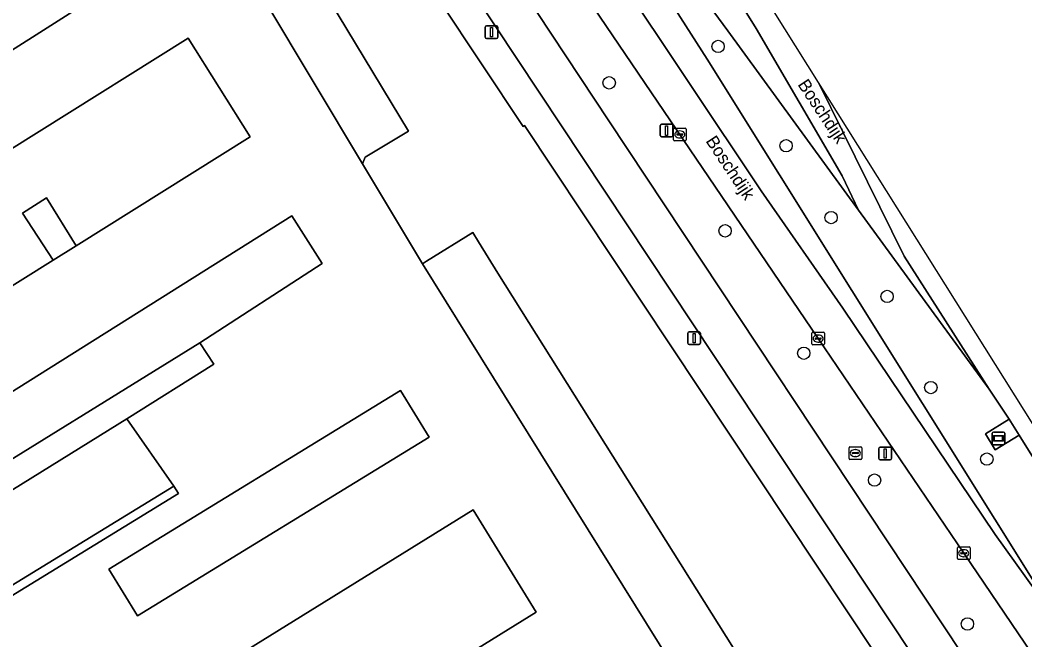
# Model space of a CAD drawing. Extents: x 159279 to 160377, y 384531 to 385888.
# Drawn here: x 159659.3 to 159738.8, y 385751.1 to 385800.1 of the extents above; entities that cross this region are included whole.
import ezdxf

# ---------------------------------------------------------------- set-up
doc = ezdxf.new("R2010")
doc.units = 0
for name, color, linetype in [('IMGEO_Berm_groen', 7, 'Continuous'), ('IMGEO_Boom', 7, 'Continuous'), ('IMGEO_Fietspad_gesloten', 7, 'Continuous'), ('IMGEO_Groenvoorziening', 7, 'Continuous'), ('IMGEO_Kolk', 7, 'Continuous'), ('IMGEO_Lichtmast', 7, 'Continuous'), ('IMGEO_Muur', 7, 'Continuous'), ('IMGEO_Openbare_ruimte_label', 7, 'Continuous'), ('IMGEO_Parkeervlak_open', 7, 'Continuous'), ('IMGEO_Reclamebord', 7, 'Continuous'), ('IMGEO_Rijbaan_lokaal_gesloten', 7, 'Continuous'), ('IMGEO_Rijbaan_lokaal_open', 7, 'Continuous'), ('IMGEO_Rijbaan_regionaal_gesloten', 7, 'Continuous'), ('IMGEO_Rioolput', 7, 'Continuous'), ('IMGEO_Terreindeel_open', 7, 'Continuous'), ('IMGEO_Voetpad_open', 7, 'Continuous')]:
    doc.layers.add(name, color=color, linetype=linetype)

msp = doc.modelspace()

# ---------------------------------------------------------------- linework, layer by layer
at = {"layer": 'IMGEO_Berm_groen'}
for points in [[(159738.322, 385767.278), (159736.444, 385766.128), (159735.66, 385767.382), (159737.528, 385768.544), (159737.075, 385769.267), (159735.956, 385770.912), (159725.619, 385785.083), (159715.282, 385799.254), (159712.332, 385803.29), (159707.799, 385809.962), (159705.058, 385814.223), (159676.54, 385859.719)], [(159674.645, 385858.209), (159702.65, 385814.271), (159713.651, 385797.011), (159742.112, 385751.474), (159743.033, 385750), (159743.428, 385749.368), (159744.241, 385748.077), (159744.831, 385747.252), (159749.855, 385739.794), (159750.913, 385738.062), (159768.896, 385709.323), (159778.941, 385693.229), (159793.539, 385669.839), (159797.627, 385672.389), (159783.004, 385695.767), (159773.122, 385711.566), (159749.122, 385750), (159741.174, 385762.728), (159738.322, 385767.278)], [(159722.433, 385774.919), (159701.096, 385806.426), (159690.712, 385821.808), (159679.722, 385837.993), (159669.916, 385852.514), (159669.303, 385853.417)], [(159687.413, 385818.912), (159696.373, 385806.344), (159699.097, 385802.447), (159705.884, 385792.137), (159733.796, 385750), (159741.394, 385738.529), (159749.346, 385725.761), (159772.286, 385689.072), (159776.137, 385682.914), (159777.721, 385683.906), (159777.482, 385684.401), (159767.196, 385706.167), (159766.847, 385706.879), (159766.188, 385707.929), (159755.331, 385725.309), (159747.142, 385738.443), (159744.886, 385741.795), (159739.326, 385750), (159733.946, 385757.94), (159722.433, 385774.919)]]:
    msp.add_lwpolyline(points, dxfattribs=at)
at = {"layer": 'IMGEO_Boom'}
for centre in [(159714.527, 385798.026), (159705.911, 385795.148), (159719.899, 385790.173), (159723.461, 385784.486), (159715.074, 385783.442), (159727.891, 385778.252), (159721.297, 385773.761), (159731.345, 385771.045), (159735.772, 385765.389), (159726.896, 385763.724), (159734.241, 385752.342)]:
    msp.add_circle(centre, 0.489, dxfattribs=at)
at = {"layer": 'IMGEO_Fietspad_gesloten'}
for points in [[(159776.137, 385682.914), (159772.286, 385689.072), (159749.346, 385725.761), (159741.394, 385738.529), (159733.796, 385750), (159705.884, 385792.137), (159699.097, 385802.447), (159696.373, 385806.344), (159687.413, 385818.912)], [(159683.485, 385818.555), (159695.188, 385802.278), (159729.815, 385750), (159737.215, 385738.828), (159738.844, 385736.282), (159769.444, 385687.297), (159773.292, 385681.136), (159801.995, 385635.214), (159838.479, 385576.785), (159874.063, 385519.7), (159876.93, 385521.556), (159841.351, 385578.498), (159804.978, 385636.776), (159794.348, 385653.769), (159776.137, 385682.914)]]:
    msp.add_lwpolyline(points, dxfattribs=at)
at = {"layer": 'IMGEO_Groenvoorziening'}
for points in [[(159699.223, 385791.775), (159699.101, 385791.701), (159692.521, 385801.611), (159692.652, 385801.706), (159682.134, 385816.347), (159679.934, 385819.207), (159680.036, 385819.294), (159660.88, 385840.92), (159654.797, 385840.882), (159649.953, 385840.851), (159644.349, 385834.461), (159643.404, 385833.358), (159634.208, 385822.567), (159626.684, 385813.536), (159618.797, 385803.761), (159614.311, 385798.07), (159612.642, 385795.389), (159622.991, 385786.902), (159625.455, 385784.808), (159626.718, 385783.067), (159628.203, 385781.012), (159643.254, 385756.554)], [(159676.111, 385814.423), (159690.056, 385791.33), (159686.627, 385789.26), (159686.422, 385788.742), (159691.156, 385780.837), (159691.475, 385781.034), (159695.143, 385783.296), (159695.583, 385782.582), (159697.116, 385780.097), (159773.197, 385658.971), (159774.456, 385659.758), (159781.584, 385664.207), (159771.593, 385680.211), (159767.806, 385686.274), (159749.261, 385715.962), (159749.138, 385715.904), (159744.035, 385724.049), (159743.914, 385723.996), (159738.791, 385732.214), (159738.636, 385732.144), (159735.797, 385736.646), (159726.938, 385750), (159699.223, 385791.775)]]:
    msp.add_lwpolyline(points, dxfattribs=at)
for points in [[(159661.944, 385781.116), (159663.782, 385782.267), (159661.411, 385786.053), (159659.531, 385784.833)], [(159667.773, 385768.57), (159674.647, 385772.904), (159673.557, 385774.582), (159653.671, 385762.295), (159650.024, 385760.041), (159651.134, 385758.25)]]:
    msp.add_lwpolyline(points, close=True, dxfattribs=at)
at = {"layer": 'IMGEO_Kolk'}
for p, q in [((159710.999, 385790.638), (159710.999, 385791.49)), ((159711.074, 385791.564), (159711.926, 385791.564)), ((159711.258, 385791.058), (159711.258, 385791.07)), ((159711.696, 385791.021), (159711.298, 385791.021)), ((159711.301, 385791.107), (159711.699, 385791.107)), ((159711.487, 385791.344), (159711.512, 385791.344)), ((159711.742, 385791.07), (159711.742, 385791.058)), ((159712, 385791.49), (159712, 385790.638)), ((159711.926, 385790.564), (159711.074, 385790.564)), ((159711.51, 385790.784), (159711.485, 385790.784)), ((159721.931, 385774.492), (159721.931, 385775.344)), ((159722.006, 385775.418), (159722.858, 385775.418)), ((159722.419, 385775.198), (159722.444, 385775.198)), ((159722.932, 385775.344), (159722.932, 385774.492)), ((159722.858, 385774.418), (159722.006, 385774.418)), ((159722.19, 385774.912), (159722.19, 385774.924)), ((159722.628, 385774.875), (159722.23, 385774.875)), ((159722.233, 385774.961), (159722.631, 385774.961)), ((159722.442, 385774.638), (159722.417, 385774.638)), ((159722.674, 385774.924), (159722.674, 385774.912)), ((159733.444, 385757.513), (159733.444, 385758.365)), ((159733.519, 385758.439), (159734.371, 385758.439)), ((159734.445, 385758.365), (159734.445, 385757.513)), ((159733.703, 385757.933), (159733.703, 385757.945)), ((159734.141, 385757.896), (159733.743, 385757.896)), ((159733.746, 385757.982), (159734.144, 385757.982)), ((159733.955, 385757.659), (159733.93, 385757.659)), ((159733.932, 385758.219), (159733.957, 385758.219)), ((159734.187, 385757.945), (159734.187, 385757.933)), ((159734.371, 385757.439), (159733.519, 385757.439))]:
    msp.add_line(p, q, dxfattribs=at)
for points in [[(159710.999, 385790.638), (159710.999, 385791.49)], [(159711.074, 385791.564), (159711.926, 385791.564)], [(159712, 385791.49), (159712, 385790.638)], [(159711.926, 385790.564), (159711.074, 385790.564)], [(159721.931, 385774.492), (159721.931, 385775.344)], [(159722.006, 385775.418), (159722.858, 385775.418)], [(159722.932, 385775.344), (159722.932, 385774.492)], [(159722.858, 385774.418), (159722.006, 385774.418)], [(159733.444, 385757.513), (159733.444, 385758.365)], [(159733.519, 385758.439), (159734.371, 385758.439)], [(159734.445, 385758.365), (159734.445, 385757.513)], [(159734.371, 385757.439), (159733.519, 385757.439)]]:
    msp.add_lwpolyline(points, dxfattribs=at)
for centre, radius, start, end in [((159711.076, 385791.488), 0.0765, 91.55205, 178.44795), ((159711.076, 385791.488), 0.0765, 91.55205, 178.44795), ((159711.298, 385791.067), 0.0403, 85.87752, 175.75265), ((159711.295, 385791.057), 0.0366, 178.93798, 274.71019), ((159711.699, 385791.064), 0.043, 264.86636, 352.45326), ((159711.703, 385791.069), 0.0386, 1.73085, 96.63898), ((159711.924, 385791.488), 0.0765, 1.55205, 88.44795), ((159711.924, 385791.488), 0.0765, 1.55205, 88.44795), ((159711.076, 385790.64), 0.0765, 181.55205, 268.44795), ((159711.076, 385790.64), 0.0765, 181.55205, 268.44795), ((159711.924, 385790.64), 0.0765, 271.55205, 358.44795), ((159711.924, 385790.64), 0.0765, 271.55205, 358.44795), ((159722.008, 385775.342), 0.0765, 91.55205, 178.44795), ((159722.008, 385775.342), 0.0765, 91.55205, 178.44795), ((159722.635, 385774.923), 0.0386, 1.73085, 96.63898), ((159722.856, 385775.342), 0.0765, 1.55205, 88.44795), ((159722.856, 385775.342), 0.0765, 1.55205, 88.44795), ((159722.008, 385774.494), 0.0765, 181.55205, 268.44795), ((159722.008, 385774.494), 0.0765, 181.55205, 268.44795), ((159722.23, 385774.921), 0.0403, 85.87752, 175.75265), ((159722.227, 385774.911), 0.0366, 178.93798, 274.71019), ((159722.631, 385774.918), 0.043, 264.86636, 352.45326), ((159722.856, 385774.494), 0.0765, 271.55205, 358.44795), ((159722.856, 385774.494), 0.0765, 271.55205, 358.44795), ((159733.521, 385758.363), 0.0765, 91.55205, 178.44795), ((159733.521, 385758.363), 0.0765, 91.55205, 178.44795), ((159734.369, 385758.363), 0.0765, 1.55205, 88.44795), ((159734.369, 385758.363), 0.0765, 1.55205, 88.44795), ((159733.521, 385757.515), 0.0765, 181.55205, 268.44795), ((159733.521, 385757.515), 0.0765, 181.55205, 268.44795), ((159733.743, 385757.942), 0.0403, 85.87752, 175.75265), ((159733.74, 385757.932), 0.0366, 178.93798, 274.71019), ((159734.144, 385757.939), 0.043, 264.86636, 352.45326), ((159734.148, 385757.944), 0.0386, 1.73085, 96.63898), ((159734.369, 385757.515), 0.0765, 271.55205, 358.44795), ((159734.369, 385757.515), 0.0765, 271.55205, 358.44795)]:
    msp.add_arc(centre, radius, start, end, dxfattribs=at)
for centre, major_axis, ratio, start_param, end_param in [((159711.486, 385791.064), (-0.387, 0.002), 0.722429, 4.712389, 7.853982), ((159711.511, 385791.064), (-0.39, 0.002), 0.717154, 1.570796, 4.712389), ((159722.418, 385774.918), (-0.387, 0.002), 0.722429, 4.712389, 7.853982), ((159722.443, 385774.918), (-0.39, 0.002), 0.717154, 1.570796, 4.712389), ((159733.931, 385757.939), (-0.387, 0.002), 0.722429, 4.712389, 7.853982), ((159733.956, 385757.939), (-0.39, 0.002), 0.717154, 1.570796, 4.712389)]:
    msp.add_ellipse(centre, major_axis=major_axis, ratio=ratio, start_param=start_param, end_param=end_param, dxfattribs=at)
at = {"layer": 'IMGEO_Lichtmast'}
for p, q in [((159696.213, 385799.649), (159697.003, 385799.649)), ((159697.003, 385799.649), (159696.213, 385799.649)), ((159696.113, 385798.749), (159696.113, 385799.549)), ((159696.113, 385799.549), (159696.113, 385798.749)), ((159697.103, 385799.549), (159697.103, 385798.749)), ((159697.103, 385798.749), (159697.103, 385799.549)), ((159697.003, 385798.649), (159696.213, 385798.649)), ((159696.213, 385798.649), (159697.003, 385798.649)), ((159709.955, 385790.969), (159709.955, 385791.769)), ((159709.955, 385791.769), (159709.955, 385790.969)), ((159710.055, 385791.869), (159710.845, 385791.869)), ((159710.845, 385791.869), (159710.055, 385791.869)), ((159710.945, 385791.769), (159710.945, 385790.969)), ((159710.945, 385790.969), (159710.945, 385791.769)), ((159710.845, 385790.869), (159710.055, 385790.869)), ((159710.055, 385790.869), (159710.845, 385790.869)), ((159712.132, 385774.549), (159712.132, 385775.349)), ((159712.132, 385775.349), (159712.132, 385774.549)), ((159712.232, 385775.449), (159713.022, 385775.449)), ((159713.022, 385775.449), (159712.232, 385775.449)), ((159713.122, 385775.349), (159713.122, 385774.549)), ((159713.122, 385774.549), (159713.122, 385775.349)), ((159713.022, 385774.449), (159712.232, 385774.449)), ((159712.232, 385774.449), (159713.022, 385774.449)), ((159727.24, 385765.423), (159727.24, 385766.223)), ((159727.24, 385766.223), (159727.24, 385765.423)), ((159727.34, 385766.323), (159728.13, 385766.323)), ((159728.13, 385766.323), (159727.34, 385766.323)), ((159728.23, 385766.223), (159728.23, 385765.423)), ((159728.23, 385765.423), (159728.23, 385766.223)), ((159728.13, 385765.323), (159727.34, 385765.323)), ((159727.34, 385765.323), (159728.13, 385765.323))]:
    msp.add_line(p, q, dxfattribs=at)
for points in [[(159696.533, 385799.524), (159696.683, 385799.524), (159696.683, 385798.774), (159696.533, 385798.774), (159696.533, 385799.524)], [(159710.375, 385791.744), (159710.525, 385791.744), (159710.525, 385790.994), (159710.375, 385790.994), (159710.375, 385791.744)], [(159712.552, 385775.324), (159712.702, 385775.324), (159712.702, 385774.574), (159712.552, 385774.574), (159712.552, 385775.324)], [(159727.66, 385766.198), (159727.81, 385766.198), (159727.81, 385765.448), (159727.66, 385765.448), (159727.66, 385766.198)]]:
    msp.add_lwpolyline(points, dxfattribs=at)
for centre, start, end in [((159696.213, 385799.549), 90, 180), ((159696.213, 385799.549), 90, 180), ((159697.003, 385799.549), 0, 90), ((159697.003, 385799.549), 360, 90), ((159696.213, 385798.749), 180, 270), ((159696.213, 385798.749), 180, 270), ((159697.003, 385798.749), 270, 0), ((159697.003, 385798.749), 270, 0), ((159710.055, 385791.769), 90, 180), ((159710.055, 385791.769), 90, 180), ((159710.845, 385791.769), 0, 90), ((159710.845, 385791.769), 360, 90), ((159710.055, 385790.969), 180, 270), ((159710.055, 385790.969), 180, 270), ((159710.845, 385790.969), 270, 0), ((159710.845, 385790.969), 270, 0), ((159712.232, 385775.349), 90, 180), ((159712.232, 385775.349), 90, 180), ((159713.022, 385775.349), 0, 90), ((159713.022, 385775.349), 360, 90), ((159712.232, 385774.549), 180, 270), ((159712.232, 385774.549), 180, 270), ((159713.022, 385774.549), 270, 0), ((159713.022, 385774.549), 270, 0), ((159727.34, 385766.223), 90, 180), ((159727.34, 385766.223), 90, 180), ((159728.13, 385766.223), 0, 90), ((159728.13, 385766.223), 360, 90), ((159727.34, 385765.423), 180, 270), ((159727.34, 385765.423), 180, 270), ((159728.13, 385765.423), 270, 0), ((159728.13, 385765.423), 270, 0)]:
    msp.add_arc(centre, 0.1, start, end, dxfattribs=at)
at = {"layer": 'IMGEO_Muur'}
msp.add_lwpolyline([(159671.482, 385763.253), (159653.699, 385752.344), (159653.936, 385751.958), (159654.065, 385751.748), (159656.291, 385753.114), (159671.848, 385762.657)], close=True, dxfattribs=at)
at = {"layer": 'IMGEO_Parkeervlak_open'}
for points in [[(159686.422, 385788.742), (159686.627, 385789.26), (159690.056, 385791.33), (159676.111, 385814.423), (159638.36, 385790.576), (159637.935, 385790.308), (159640.545, 385786.204), (159640.969, 385786.473), (159674.867, 385808.033)], [(159649.048, 385783.914), (159651.423, 385780.171), (159649.379, 385778.891), (159651.919, 385774.837), (159661.944, 385781.116), (159659.531, 385784.833), (159661.411, 385786.053), (159663.782, 385782.267), (159677.525, 385790.874), (159672.632, 385798.686)], [(159673.557, 385774.582), (159683.221, 385780.86), (159680.819, 385784.631), (159651.318, 385766.103), (159653.671, 385762.295)], [(159691.156, 385780.837), (159768.746, 385656.193), (159773.197, 385658.971), (159697.116, 385780.097), (159695.583, 385782.582), (159695.143, 385783.296), (159691.475, 385781.034)], [(159691.684, 385767.131), (159689.42, 385770.821), (159666.351, 385756.669), (159668.615, 385752.979)], [(159695.146, 385761.359), (159670.486, 385746.08), (159675.488, 385738.007), (159700.147, 385753.287)]]:
    msp.add_lwpolyline(points, close=True, dxfattribs=at)
at = {"layer": 'IMGEO_Reclamebord'}
for p, q in [((159736.197, 385766.624), (159736.197, 385767.424)), ((159736.197, 385767.424), (159736.197, 385766.624)), ((159736.297, 385767.524), (159737.087, 385767.524)), ((159737.087, 385767.524), (159736.297, 385767.524)), ((159737.187, 385767.424), (159737.187, 385766.624)), ((159737.187, 385766.624), (159737.187, 385767.424)), ((159737.087, 385766.524), (159736.297, 385766.524)), ((159736.297, 385766.524), (159737.087, 385766.524))]:
    msp.add_line(p, q, dxfattribs=at)
for points in [[(159736.298, 385767.256), (159737.086, 385767.256), (159737.086, 385766.792), (159736.298, 385766.792), (159736.298, 385767.256)], [(159736.363, 385767.191), (159736.363, 385766.857), (159737.021, 385766.857), (159737.021, 385767.191), (159736.363, 385767.191)]]:
    msp.add_lwpolyline(points, dxfattribs=at)
for centre, start, end in [((159736.297, 385767.424), 90, 180), ((159736.297, 385767.424), 90, 180), ((159737.087, 385767.424), 0, 90), ((159737.087, 385767.424), 360, 90), ((159736.297, 385766.624), 180, 270), ((159736.297, 385766.624), 180, 270), ((159737.087, 385766.624), 270, 0), ((159737.087, 385766.624), 270, 0)]:
    msp.add_arc(centre, 0.1, start, end, dxfattribs=at)
at = {"layer": 'IMGEO_Rijbaan_lokaal_gesloten'}
msp.add_lwpolyline([(159650.536, 385749.873), (159653.936, 385751.958), (159653.699, 385752.344), (159671.482, 385763.253), (159667.773, 385768.57), (159651.134, 385758.25), (159649.545, 385757.265), (159647.04, 385755.711), (159638.516, 385750.252), (159716.247, 385625.882), (159728.276, 385606.603), (159739.992, 385587.827), (159742.058, 385584.516), (159746.439, 385577.457), (159752.959, 385581.523), (159748.768, 385588.15)], dxfattribs=at)
at = {"layer": 'IMGEO_Rijbaan_lokaal_open'}
for points in [[(159791.074, 385620.323), (159778.361, 385640.745), (159769.865, 385654.395), (159768.746, 385656.193), (159691.156, 385780.837), (159686.422, 385788.742), (159674.867, 385808.033), (159640.969, 385786.473)], [(159651.318, 385766.103), (159680.819, 385784.631), (159683.221, 385780.86), (159673.557, 385774.582), (159674.647, 385772.904), (159667.773, 385768.57), (159671.482, 385763.253), (159671.848, 385762.657), (159656.291, 385753.114)]]:
    msp.add_lwpolyline(points, dxfattribs=at)
for points in [[(159649.379, 385778.891), (159647.026, 385782.648), (159649.048, 385783.914), (159672.632, 385798.686), (159677.525, 385790.874), (159663.782, 385782.267), (159661.944, 385781.116), (159651.919, 385774.837)], [(159666.351, 385756.669), (159689.42, 385770.821), (159691.684, 385767.131), (159668.615, 385752.979)], [(159675.488, 385738.007), (159670.486, 385746.08), (159695.146, 385761.359), (159700.147, 385753.287)]]:
    msp.add_lwpolyline(points, close=True, dxfattribs=at)
at = {"layer": 'IMGEO_Rijbaan_regionaal_gesloten'}
for points in [[(159722.474, 385795.185), (159680.046, 385862.823), (159680.046, 385862.823), (159678.762, 385861.686), (159702.63, 385823.367), (159717.527, 385799.451), (159724.33, 385787.803), (159725.619, 385785.083), (159735.956, 385770.912), (159729.239, 385781.429)], [(159678.762, 385861.686), (159676.54, 385859.719), (159705.058, 385814.223), (159707.799, 385809.962), (159712.332, 385803.29), (159715.282, 385799.254), (159725.619, 385785.083), (159724.33, 385787.803), (159717.527, 385799.451), (159702.63, 385823.367)], [(159702.65, 385814.271), (159705.539, 385805.19), (159706.49, 385803.765), (159717.934, 385786.613), (159724.377, 385777.319), (159736.425, 385759.423), (159742.112, 385751.474), (159713.651, 385797.011)], [(159888.265, 385528.715), (159877.337, 385546.343), (159793.146, 385682.519), (159722.474, 385795.185), (159729.239, 385781.429), (159735.956, 385770.912), (159737.075, 385769.267), (159737.528, 385768.544), (159738.322, 385767.278), (159741.174, 385762.728), (159749.122, 385750), (159773.122, 385711.566), (159783.004, 385695.767), (159797.627, 385672.389), (159798.174, 385671.514), (159816.144, 385642.784), (159875.925, 385546.962), (159887.6, 385528.252)]]:
    msp.add_lwpolyline(points, close=True, dxfattribs=at)
for points in [[(159701.096, 385806.426), (159722.433, 385774.919), (159733.946, 385757.94), (159739.326, 385750), (159744.886, 385741.795), (159747.142, 385738.443), (159755.331, 385725.309), (159766.188, 385707.929), (159766.847, 385706.879), (159799.559, 385654.409)], [(159778.941, 385693.229), (159768.896, 385709.323), (159750.913, 385738.062), (159749.855, 385739.794), (159744.831, 385747.252), (159744.241, 385748.077), (159743.428, 385749.368), (159743.033, 385750), (159742.112, 385751.474), (159736.425, 385759.423), (159724.377, 385777.319), (159717.934, 385786.613), (159706.49, 385803.765)]]:
    msp.add_lwpolyline(points, dxfattribs=at)
at = {"layer": 'IMGEO_Rioolput'}
for p, q in [((159724.878, 385765.434), (159724.878, 385766.286)), ((159724.953, 385766.36), (159725.805, 385766.36)), ((159725.879, 385766.286), (159725.879, 385765.434)), ((159725.137, 385765.854), (159725.137, 385765.866)), ((159725.575, 385765.817), (159725.177, 385765.817)), ((159725.18, 385765.903), (159725.578, 385765.903)), ((159725.389, 385765.58), (159725.364, 385765.58)), ((159725.366, 385766.14), (159725.391, 385766.14)), ((159725.621, 385765.866), (159725.621, 385765.854)), ((159725.805, 385765.36), (159724.953, 385765.36))]:
    msp.add_line(p, q, dxfattribs=at)
for points in [[(159724.878, 385765.434), (159724.878, 385766.286)], [(159724.953, 385766.36), (159725.805, 385766.36)], [(159725.879, 385766.286), (159725.879, 385765.434)], [(159725.805, 385765.36), (159724.953, 385765.36)]]:
    msp.add_lwpolyline(points, dxfattribs=at)
for centre, radius, start, end in [((159724.955, 385766.284), 0.0765, 91.55205, 178.44795), ((159724.955, 385766.284), 0.0765, 91.55205, 178.44795), ((159725.803, 385766.284), 0.0765, 1.55205, 88.44795), ((159725.803, 385766.284), 0.0765, 1.55205, 88.44795), ((159724.955, 385765.436), 0.0765, 181.55205, 268.44795), ((159724.955, 385765.436), 0.0765, 181.55205, 268.44795), ((159725.177, 385765.863), 0.0403, 85.87752, 175.75265), ((159725.174, 385765.853), 0.0366, 178.93798, 274.71019), ((159725.578, 385765.86), 0.043, 264.86636, 352.45326), ((159725.582, 385765.865), 0.0386, 1.73085, 96.63898), ((159725.803, 385765.436), 0.0765, 271.55205, 358.44795), ((159725.803, 385765.436), 0.0765, 271.55205, 358.44795)]:
    msp.add_arc(centre, radius, start, end, dxfattribs=at)
for centre, major_axis, ratio, start_param, end_param in [((159725.365, 385765.86), (-0.387, 0.002), 0.722429, 4.712389, 7.853982), ((159725.39, 385765.86), (-0.39, 0.002), 0.717154, 1.570796, 4.712389)]:
    msp.add_ellipse(centre, major_axis=major_axis, ratio=ratio, start_param=start_param, end_param=end_param, dxfattribs=at)
at = {"layer": 'IMGEO_Terreindeel_open'}
msp.add_lwpolyline([(159738.322, 385767.278), (159737.528, 385768.544), (159735.66, 385767.382), (159736.444, 385766.128)], close=True, dxfattribs=at)
at = {"layer": 'IMGEO_Voetpad_open'}
for points in [[(159680.977, 385821.616), (159662.372, 385842.634), (159660.88, 385840.92), (159680.036, 385819.294), (159679.934, 385819.207), (159682.134, 385816.347), (159692.652, 385801.706), (159692.521, 385801.611), (159699.101, 385791.701), (159699.223, 385791.775), (159726.938, 385750), (159735.797, 385736.646), (159738.636, 385732.144), (159738.791, 385732.214), (159743.914, 385723.996), (159744.035, 385724.049), (159749.138, 385715.904), (159749.261, 385715.962), (159767.806, 385686.274), (159771.593, 385680.211), (159781.584, 385664.207), (159782.705, 385662.411), (159800.362, 385634.127), (159814.04, 385612.258)], [(159801.995, 385635.214), (159773.292, 385681.136), (159769.444, 385687.297), (159738.844, 385736.282), (159737.215, 385738.828), (159729.815, 385750), (159695.188, 385802.278), (159683.485, 385818.555)]]:
    msp.add_lwpolyline(points, dxfattribs=at)

# ---------------------------------------------------------------- texts
at = {"layer": 'IMGEO_Openbare_ruimte_label'}
for p in [(159720.778, 385795.015), (159713.507, 385790.546)]:
    msp.add_text('Boschdijk', height=1, rotation=303.57881, dxfattribs=at).set_placement(p)

doc.saveas('drawing.dxf')
